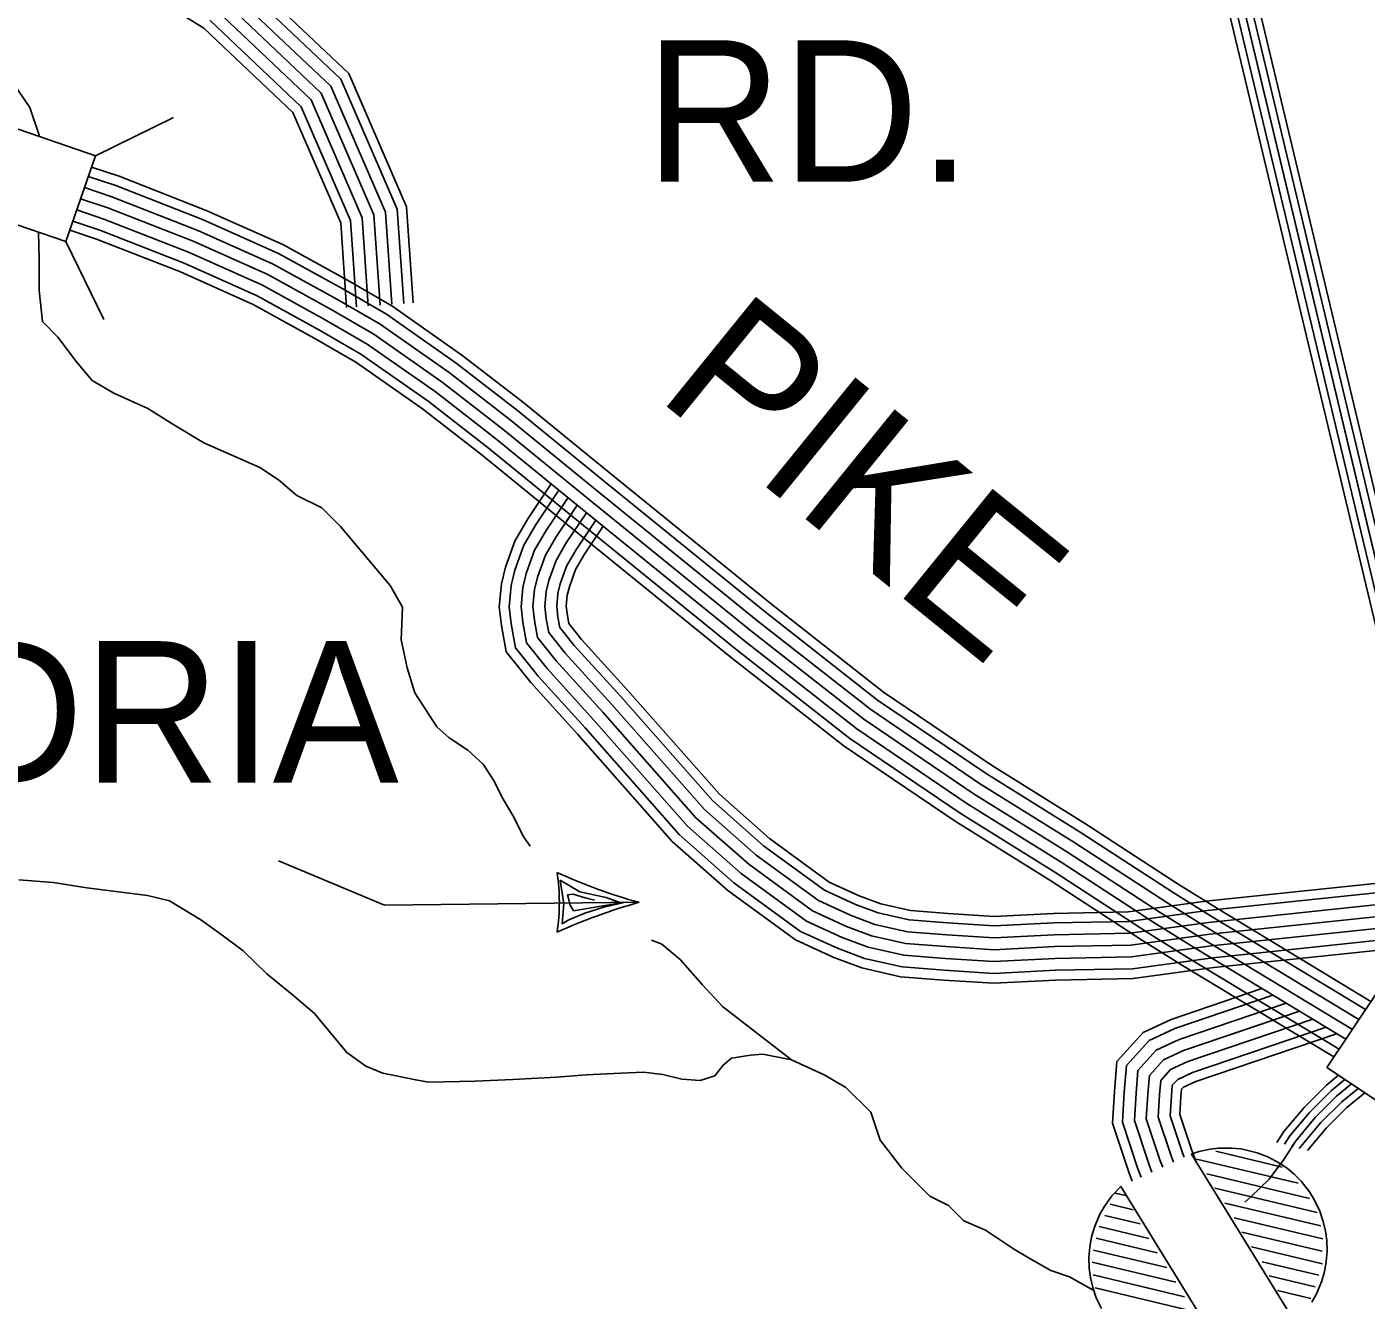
# Model space of a CAD drawing. Extents: x 1788175 to 1969470, y 584502 to 738744.
# Drawn here: x 1947114 to 1950618, y 636977 to 640308 of the extents above; entities that cross this region are included whole.
import ezdxf

# ---------------------------------------------------------------- set-up
doc = ezdxf.new("R2010")
doc.units = 0
for name, color, linetype in [('DESIGN - ROW - Right-of-Way and Easement Labels', 7, 'Continuous'), ('DESIGN - TRANSPORTATION - Edge of Traveled Way', 7, 'Continuous'), ('DESIGN - TRANSPORTATION - Text', 7, 'Continuous'), ('SURVEY - CENTERLINE - Preliminary Text', 7, 'Continuous'), ('SURVEY - DRAINAGE - Natural Features', 7, 'Continuous'), ('SURVEY - DRAINAGE - Storm Sewer', 7, 'Continuous'), ('SURVEY - TRANSPORTATION - Roads', 7, 'Continuous')]:
    doc.layers.add(name, color=color, linetype=linetype)

msp = doc.modelspace()

# ---------------------------------------------------------------- linework, layer by layer
at = {"layer": 'DESIGN - ROW - Right-of-Way and Easement Labels'}
for p, q in [((1948518.7, 638013.5), (1948509.2, 638076)), ((1948509.2, 638076), (1948561, 638045.3)), ((1948514.5, 637961.7), (1948518.7, 638013.5)), ((1948528.2, 638036.8), (1948543, 638038.9)), ((1948535.6, 638010.3), (1948528.2, 638036.8)), ((1948543, 638038.9), (1948574.8, 638029.4)), ((1948668, 638016.7), (1948544.1, 637995.5)), ((1948561, 638045.3), (1948629.9, 638030.5)), ((1948574.8, 638029.4), (1948599.2, 638023.1)), ((1948680.7, 638017.8), (1948623.5, 638005.1)), ((1948629.9, 638030.5), (1948668, 638016.7)), ((1948573.7, 637989.2), (1948532.4, 637972.2)), ((1948544.1, 637995.5), (1948535.6, 638010.3)), ((1948623.5, 638005.1), (1948573.7, 637989.2)), ((1948532.4, 637972.2), (1948514.5, 637961.7))]:
    msp.add_line(p, q, dxfattribs=at)
msp.add_lwpolyline([(1948715.9, 638017.7), (1948049.5, 638010.2), (1947772.1, 638125.8)], dxfattribs=at)
for centre, radius, start, end in [((1949081.3, 639355), 1386.4, 245.2793, 254.7178), ((1947974.9, 638017.7), 532.3, 351.5708, 8.4292), ((1949138.2, 636524), 1552.3, 105.7876, 114.2154)]:
    msp.add_arc(centre, radius, start, end, dxfattribs=at)
at = {"layer": 'DESIGN - TRANSPORTATION - Edge of Traveled Way'}
for p, q in [((1950224.7, 637366.5), (1950398.3, 637325.2)), ((1950174.4, 637346), (1950440, 637282.7)), ((1950201.4, 637307), (1950470.4, 637242.9)), ((1949962.7, 637256.8), (1949988.4, 637250.7)), ((1950222.4, 637269.4), (1950489.7, 637205.8)), ((1949948.1, 637227.7), (1950008.2, 637213.4)), ((1950248.6, 637230.6), (1950499.5, 637170.9)), ((1949934.7, 637198.3), (1950026.6, 637176.5)), ((1950273.1, 637192.2), (1950505.1, 637137)), ((1949911.4, 637138.8), (1950071.3, 637100.7)), ((1949919.7, 637169.4), (1950049.4, 637138.5)), ((1950293.2, 637154.9), (1950502.9, 637104.9)), ((1949905, 637107.7), (1950096.6, 637062.1)), ((1950318.6, 637116.3), (1950504.2, 637072.1)), ((1949901, 637076.1), (1950120.2, 637023.9)), ((1950346.5, 637077.1), (1950494.2, 637041.9)), ((1949904.1, 637042.8), (1950142.9, 636985.9)), ((1950364.1, 637040.3), (1950485.2, 637011.4)), ((1949909.5, 637008.9), (1950167.1, 636947.6)), ((1950386.7, 637002.3), (1950473.5, 636981.6))]:
    msp.add_line(p, q, dxfattribs=at)
for points in [[(1950160.5, 637358.8), (1950181.4, 637365.6), (1950210.4, 637371.9), (1950231.5, 637374.4), (1950265.7, 637374.9), (1950291, 637372.3), (1950332.9, 637362.5), (1950362.4, 637351.1), (1950391.5, 637335.4), (1950412.3, 637321.1), (1950429.8, 637306.5), (1950448, 637288.2), (1950470, 637260.2), (1950483.5, 637238.3), (1950497, 637209.7), (1950506.2, 637182.8), (1950512.1, 637156.9), (1950515.2, 637132.7), (1950516, 637103.8), (1950514, 637077.7), (1950509.1, 637050.7), (1950501.6, 637025.1), (1950488.2, 636993), (1950476.4, 636972)], [(1950432.5, 636918.4), (1950161.2, 637359)], [(1949925.5, 636954.7), (1949912, 636983.3), (1949902.8, 637010.2), (1949896.9, 637036.1), (1949893.8, 637060.3), (1949893, 637089.2), (1949895.1, 637115.3), (1949899.9, 637142.3), (1949907.4, 637167.9), (1949920.9, 637200), (1949932.6, 637221), (1949953.2, 637249.7), (1949976.5, 637274.6), (1950247.8, 636834)]]:
    msp.add_lwpolyline(points, dxfattribs=at)
at = {"layer": 'DESIGN - TRANSPORTATION - Text'}
for points in [[(1946943.4, 640333), (1947000.2, 640259.9), (1947049, 640203), (1947122.1, 640097.4), (1947146.5, 640024.3), (1947146.2, 640021.5)], [(1947144.1, 639770.9), (1947146.5, 639699.3), (1947146.5, 639618.1), (1947154.6, 639536.8), (1947195.2, 639496.2), (1947244, 639431.2), (1947284.6, 639382.5), (1947341.4, 639350), (1947430.8, 639309.4), (1947495.8, 639268.7), (1947577, 639220), (1947650.2, 639187.5), (1947723.3, 639155), (1947772, 639122.5), (1947820.8, 639081.9), (1947885.8, 639049.4), (1947934.5, 639000.6), (1948064.5, 638846.3)], [(1948064.5, 638846.3), (1948097, 638789.4), (1948093, 638704.1), (1948109.2, 638631), (1948129.5, 638566), (1948186.4, 638476.6), (1948218.9, 638448.2), (1948267.6, 638415.7), (1948308.2, 638379.1), (1948336.7, 638334.4), (1948357, 638293.8), (1948385.4, 638245.1), (1948413.9, 638188.2), (1948430.8, 638164.5)], [(1947092.9, 638076.8), (1947183, 638069.1), (1947271.1, 638055.3), (1947429.3, 638035.8), (1947487.4, 638021.9), (1947569.6, 637972.1), (1947621.8, 637934.2), (1947679.9, 637890.3), (1947742.2, 637830.4), (1947808.4, 637776.5), (1947866.6, 637726.6), (1947908.7, 637676.6), (1947950.9, 637624.7), (1948001, 637588.8), (1948045.1, 637570.9), (1948131.3, 637553.1), (1948165.3, 637547.2), (1948287.4, 637549.6), (1948385.5, 637553.9), (1948499.6, 637560.3), (1948577.6, 637566.6), (1948667.7, 637570.9), (1948727.7, 637573.1), (1948777.8, 637567.2), (1948827.8, 637555.4), (1948875.9, 637551.5), (1948913.9, 637563.7), (1948935.8, 637591.8), (1948957.8, 637609.9), (1949007.8, 637618.1), (1949039.8, 637620.2), (1949114.9, 637605.8)], [(1948748.2, 637918.8), (1948775.4, 637907.9), (1948824.1, 637867.3), (1948881, 637802.3), (1948933.8, 637745.4), (1949114.9, 637605.8)], [(1949114.9, 637605.8), (1949200.1, 637565.9), (1949257, 637533.4), (1949321.9, 637468.4), (1949346.3, 637395.2), (1949403.2, 637322.1), (1949435.7, 637289.6), (1949476.3, 637249), (1949525.1, 637224.6), (1949565.7, 637184), (1949622.5, 637159.6), (1949695.7, 637110.9), (1949736.3, 637086.5), (1949793.2, 637054), (1949842.2, 637037.7), (1949905.6, 637002)]]:
    msp.add_lwpolyline(points, dxfattribs=at)
at = {"layer": 'SURVEY - CENTERLINE - Preliminary Text'}
for points in [[(1950630.9, 637758.3), (1950229.1, 638001.2), (1950126.8, 638065.2), (1949883.9, 638222.9), (1949637.9, 638376.1), (1949355.3, 638567.5), (1949062.1, 638797.3), (1948637.4, 639141.8), (1948414, 639324.1), (1948252.4, 639449.2), (1948068.6, 639577.8), (1947953.1, 639644.9), (1947783.7, 639738.3), (1947583.2, 639827.9), (1947355.9, 639917), (1947283.1, 639941.2)], [(1950616.6, 637736.9), (1950215.6, 637979.3), (1950112.9, 638043.5), (1949870.1, 638201.2), (1949623.8, 638354.6), (1949340.1, 638546.7), (1949046, 638777.2), (1948621.2, 639121.9), (1948398, 639303.9), (1948237.2, 639428.5), (1948054.8, 639556.1), (1947940.4, 639622.5), (1947772.3, 639715.2), (1947573.3, 639804.2), (1947347.2, 639892.8), (1947274.7, 639916.9)], [(1950599.4, 637711.1), (1950199.3, 637952.9), (1950096.3, 638017.3), (1949853.5, 638175), (1949607, 638328.6), (1949321.9, 638521.7), (1949026.7, 638753), (1948601.6, 639097.8), (1948378.7, 639279.7), (1948218.8, 639403.5), (1948038.1, 639530), (1947925.1, 639595.6), (1947758.4, 639687.5), (1947561.3, 639775.6), (1947336.6, 639863.6), (1947264.6, 639887.6)], [(1950582.2, 637685.3), (1950183.1, 637926.5), (1950079.6, 637991.2), (1949836.9, 638148.9), (1949590.1, 638302.6), (1949303.6, 638496.6), (1949007.4, 638728.7), (1948582, 639073.8), (1948359.4, 639255.4), (1948200.4, 639378.5), (1948021.4, 639503.8), (1947909.9, 639568.6), (1947744.6, 639659.7), (1947549.3, 639747), (1947326, 639834.5), (1947254.6, 639858.3)], [(1950565, 637659.4), (1950166.9, 637900.1), (1950063, 637965), (1949820.2, 638122.7), (1949573.2, 638276.6), (1949285.3, 638471.5), (1948988, 638704.5), (1948562.5, 639049.7), (1948340.1, 639231.1), (1948182, 639353.6), (1948004.7, 639477.7), (1947894.6, 639541.6), (1947730.8, 639631.9), (1947537.3, 639718.4), (1947315.5, 639805.3), (1947244.5, 639829)], [(1950534, 637613.1), (1950137.7, 637852.6), (1950033, 637918.1), (1949790.3, 638075.7), (1949542.8, 638229.9), (1949252.5, 638426.5), (1948953.3, 638660.9), (1948527.3, 639006.5), (1948305.5, 639187.5), (1948148.9, 639308.7), (1947974.6, 639430.7), (1947867.1, 639493.1), (1947705.9, 639582), (1947515.8, 639667), (1947296.5, 639752.9), (1947226.4, 639776.3)], [(1950547.8, 637633.6), (1950150.6, 637873.7), (1950046.3, 637938.9), (1949803.6, 638096.6), (1949556.3, 638250.6), (1949267, 638446.5), (1948968.7, 638680.2), (1948542.9, 639025.7), (1948320.8, 639206.9), (1948163.6, 639328.6), (1947988, 639451.5), (1947879.3, 639514.6), (1947716.9, 639604.2), (1947525.3, 639689.8), (1947304.9, 639776.1), (1947234.4, 639799.6)]]:
    msp.add_lwpolyline(points, dxfattribs=at)
at = {"layer": 'SURVEY - DRAINAGE - Natural Features'}
for points in [[(1947780.4, 652220.2), (1947771.7, 651988.3), (1948460.1, 651953.4), (1948549.9, 651947.2), (1948645.6, 651933.1), (1948779.3, 651920.9), (1948964.8, 651886.7), (1948683.2, 648245.2), (1947980.9, 648306.1), (1947794.7, 646671.3), (1947978.6, 646779), (1948164.6, 646916.7), (1948312.6, 647046.4), (1948454.6, 647160.1), (1948574.6, 647243.9), (1948656.4, 647227.8), (1950863.4, 637991.9)], [(1949916.5, 641868.4), (1950775.5, 638273.6)], [(1949935.9, 641873), (1950795, 638278.3)], [(1949955.4, 641877.7), (1950814.4, 638282.9)], [(1949973.9, 641882.1), (1950832.9, 638287.3)], [(1949897, 641863.7), (1950756.1, 638269)], [(1950384.8, 637389.3), (1950403.2, 637418), (1950456, 637481.1), (1950514.7, 637539.6), (1950546.1, 637565.2)], [(1950580, 637542.5), (1950540.8, 637510.6), (1950484.8, 637454.7), (1950434.7, 637394.8), (1950402.6, 637344.9), (1950364.6, 637293), (1950316.5, 637247.1), (1950300.4, 637232.8)], [(1950404.4, 637384.7), (1950418.6, 637406.7), (1950470, 637468.2), (1950527.4, 637525.5), (1950562.6, 637554.1)], [(1950424.2, 637378.4), (1950434.7, 637394.8), (1950484.8, 637454.7), (1950540.8, 637510.6), (1950580.1, 637542.5)], [(1950443.3, 637373.9), (1950499.5, 637441.2), (1950554.2, 637495.7), (1950597.5, 637530.9)], [(1950465, 637368.7), (1950514.3, 637427.7), (1950567.6, 637480.8), (1950614.9, 637519.3)]]:
    msp.add_lwpolyline(points, dxfattribs=at)
at = {"layer": 'SURVEY - DRAINAGE - Storm Sewer'}
for p, q in [((1947497.4, 640070.6), (1947293.3, 639970.9)), ((1947216, 639746.2), (1947315.7, 639542.1))]:
    msp.add_line(p, q, dxfattribs=at)
for points in [[(1946991.3, 639823.4), (1947216, 639746.2), (1947293.3, 639970.9), (1947068.6, 640048.1)], [(1950515.6, 637585.5), (1950713.3, 637453.6), (1950845.2, 637651.3), (1950647.5, 637783.1)]]:
    msp.add_lwpolyline(points, close=True, dxfattribs=at)
at = {"layer": 'SURVEY - TRANSPORTATION - Roads'}
for points in [[(1947362.6, 640438), (1947576.8, 640304.7), (1947810.2, 640083.5), (1947935.2, 639794.9), (1947950.6, 639574)], [(1947684, 640443.4), (1947956.1, 640185.6), (1948107.2, 639836.8), (1948124.6, 639586.1)], [(1947649.8, 640399.1), (1947909.5, 640153), (1948052.3, 639823.4), (1948069, 639582.2)], [(1947668.8, 640423.8), (1947935.4, 640171.2), (1948082.8, 639830.9), (1948099.9, 639584.4)], [(1947630.7, 640374.4), (1947883.6, 640134.9), (1948021.7, 639816), (1948038.1, 639580.1)], [(1947630.7, 640374.4), (1947883.6, 640134.9), (1948021.7, 639816), (1948038.1, 639580.1)], [(1947611.7, 640349.8), (1947857.7, 640116.7), (1947991.1, 639808.5), (1948007.1, 639577.9)], [(1947592.6, 640325.1), (1947831.7, 640098.6), (1947960.6, 639801.1), (1947976.2, 639575.8)], [(1948485.8, 639112.3), (1948424.7, 639020.7), (1948390.9, 638962.6), (1948366.4, 638894.1), (1948355.6, 638850.8), (1948350.1, 638790.5), (1948355.5, 638742.2), (1948368.1, 638672.7), (1948432.4, 638592.3), (1948555.7, 638456.7), (1948802.6, 638176.8), (1948947.8, 638048.7), (1949124.9, 637919.1), (1949225.2, 637873.5), (1949298.5, 637846), (1949400, 637823), (1949512.6, 637814.3), (1949644.1, 637805.8), (1949806.2, 637814.2), (1950009, 637818.3), (1950219.9, 637847.2), (1950868.1, 637915.5)], [(1948505.8, 639096), (1948446.5, 639007.1), (1948414.3, 638951.7), (1948391, 638886.6), (1948381, 638846.5), (1948375.9, 638790.8), (1948380.9, 638745.9), (1948392.2, 638683.7), (1948452, 638609), (1948574.8, 638473.8), (1948820.8, 638195.1), (1948964, 638068.7), (1949137.9, 637941.5), (1949235, 637897.3), (1949305.9, 637870.7), (1949403.8, 637848.5), (1949514.4, 637840), (1949644.3, 637831.6), (1949805.3, 637839.9), (1950007, 637844), (1950216.8, 637872.8), (1950865.4, 637941)], [(1948529.9, 639076.3), (1948472.9, 638990.6), (1948442.5, 638938.6), (1948420.7, 638877.6), (1948411.6, 638841.3), (1948407.1, 638791.1), (1948411.6, 638750.4), (1948421.3, 638696.9), (1948475.6, 638629.1), (1948597.9, 638494.5), (1948842.8, 638217), (1948983.4, 638092.9), (1949153.7, 637968.4), (1949246.9, 637926), (1949314.9, 637900.5), (1949408.5, 637879.2), (1949516.6, 637870.9), (1949644.5, 637862.6), (1949804.2, 637870.8), (1950004.6, 637874.9), (1950213, 637903.5), (1950862.1, 637971.9)], [(1948554.1, 639056.6), (1948499.2, 638974.2), (1948470.7, 638925.5), (1948450.4, 638868.6), (1948442.3, 638836.1), (1948438.2, 638791.4), (1948442.3, 638754.9), (1948450.4, 638710.2), (1948499.2, 638649.2), (1948621, 638515.2), (1948864.7, 638239), (1949002.9, 638117.1), (1949169.4, 637995.3), (1949258.8, 637954.6), (1949323.8, 637930.3), (1949413.1, 637909.9), (1949518.8, 637901.8), (1949644.7, 637893.7), (1949803.1, 637901.8), (1950002.1, 637905.9), (1950209.3, 637934.3), (1950858.9, 638002.7)], [(1948539.8, 639035.1), (1948499.2, 638974.2), (1948470.7, 638925.5), (1948450.4, 638868.6), (1948442.3, 638836.1), (1948438.2, 638791.4), (1948442.3, 638754.9), (1948450.4, 638710.2), (1948499.2, 638649.2), (1948621, 638515.2), (1948864.7, 638239), (1949002.9, 638117.1), (1949169.4, 637995.3), (1949258.8, 637954.6), (1949323.8, 637930.3), (1949413.1, 637909.9), (1949518.8, 637901.8), (1949644.7, 637893.7), (1949803.1, 637901.8), (1950002.1, 637905.9), (1950209.3, 637934.3), (1950858.9, 638002.7)], [(1948578.2, 639036.9), (1948525.5, 638957.8), (1948499, 638912.3), (1948480.1, 638859.6), (1948473, 638830.9), (1948469.4, 638791.7), (1948473, 638759.4), (1948479.5, 638723.4), (1948522.8, 638669.4), (1948644.1, 638535.9), (1948886.7, 638260.9), (1949022.3, 638141.3), (1949185.1, 638022.2), (1949270.6, 637983.3), (1949332.7, 637960), (1949417.8, 637940.7), (1949520.9, 637932.7), (1949644.9, 637924.7), (1949802, 637932.8), (1949999.7, 637936.8), (1950205.6, 637965.1), (1950855.7, 638033.5)], [(1948602.4, 639017.3), (1948551.8, 638941.4), (1948527.2, 638899.2), (1948509.8, 638850.6), (1948503.6, 638825.7), (1948500.5, 638792), (1948503.7, 638763.8), (1948508.6, 638736.7), (1948546.4, 638689.5), (1948667.2, 638556.6), (1948908.7, 638282.9), (1949041.8, 638165.5), (1949200.9, 638049.1), (1949282.5, 638011.9), (1949341.6, 637989.8), (1949422.4, 637971.4), (1949523.1, 637963.7), (1949645.1, 637955.8), (1949800.9, 637963.8), (1949997.3, 637967.8), (1950201.9, 637995.9), (1950852.4, 638064.4)], [(1948621.7, 639001.7), (1948572.8, 638928.3), (1948549.7, 638888.7), (1948533.5, 638843.4), (1948528.1, 638821.6), (1948525.4, 638792.3), (1948528.2, 638767.4), (1948531.8, 638747.2), (1948565.2, 638705.6), (1948685.6, 638573.1), (1948926.2, 638300.4), (1949057.3, 638184.8), (1949213.4, 638070.5), (1949292, 638034.8), (1949348.7, 638013.5), (1949426.1, 637995.9), (1949524.9, 637988.3), (1949645.3, 637980.6), (1949800, 637988.5), (1949995.3, 637992.5), (1950198.9, 638020.4), (1950849.8, 638088.9)], [(1950345.6, 637792), (1950107.9, 637711.4), (1950034.5, 637677.5), (1949966.1, 637601.6), (1949959.5, 637522.5), (1949954.4, 637439.5), (1949997, 637311.7), (1950006.1, 637288.1)], [(1950374.4, 637774.6), (1950117.5, 637687.5), (1950050.1, 637656.4), (1949991, 637590.8), (1949985.2, 637520.6), (1949980.3, 637442.9), (1950021.2, 637320.4), (1950029.5, 637298.8)], [(1950409.1, 637753.6), (1950129, 637658.7), (1950068.9, 637630.9), (1950021.1, 637577.8), (1950016.1, 637518.4), (1950011.7, 637447), (1950050.4, 637330.9), (1950057.8, 637311.8)], [(1950443.8, 637732.7), (1950140.5, 637629.8), (1950087.7, 637605.5), (1950051.1, 637564.8), (1950047, 637516.1), (1950043, 637451.1), (1950079.5, 637341.4), (1950086, 637324.7)], [(1950380.1, 637711.1), (1950140.5, 637629.8), (1950087.7, 637605.5), (1950051.1, 637564.8), (1950047, 637516.1), (1950043, 637451.1), (1950079.5, 637341.4), (1950086, 637324.7)], [(1950478.5, 637711.7), (1950152, 637601), (1950106.4, 637580), (1950081.1, 637551.9), (1950077.9, 637513.8), (1950074.3, 637455.2), (1950108.7, 637351.9), (1950114.2, 637337.6)], [(1950513.2, 637690.7), (1950163.5, 637572.2), (1950125.2, 637554.5), (1950111.1, 637538.9), (1950108.9, 637511.6), (1950105.6, 637459.3), (1950137.9, 637362.4), (1950142.5, 637350.6)], [(1950540.9, 637674), (1950172.6, 637549.2), (1950140.2, 637534.2), (1950135.1, 637528.5), (1950133.5, 637509.8), (1950130.6, 637462.5), (1950161.1, 637370.8), (1950174.7, 637335.8)]]:
    msp.add_lwpolyline(points, dxfattribs=at)

# ---------------------------------------------------------------- texts
at = {"layer": 'DESIGN - ROW - Right-of-Way and Easement Labels'}
for s, p in [('RD.', (1948733, 639903)), ('ALEXANDRIA', (1944952.7, 638330.9))]:
    msp.add_text(s, height=370, dxfattribs=at).set_placement(p)
msp.add_text('PIKE', height=370, rotation=320.9485, dxfattribs=at).set_placement((1948756.9, 639340.1))

doc.saveas('drawing.dxf')
